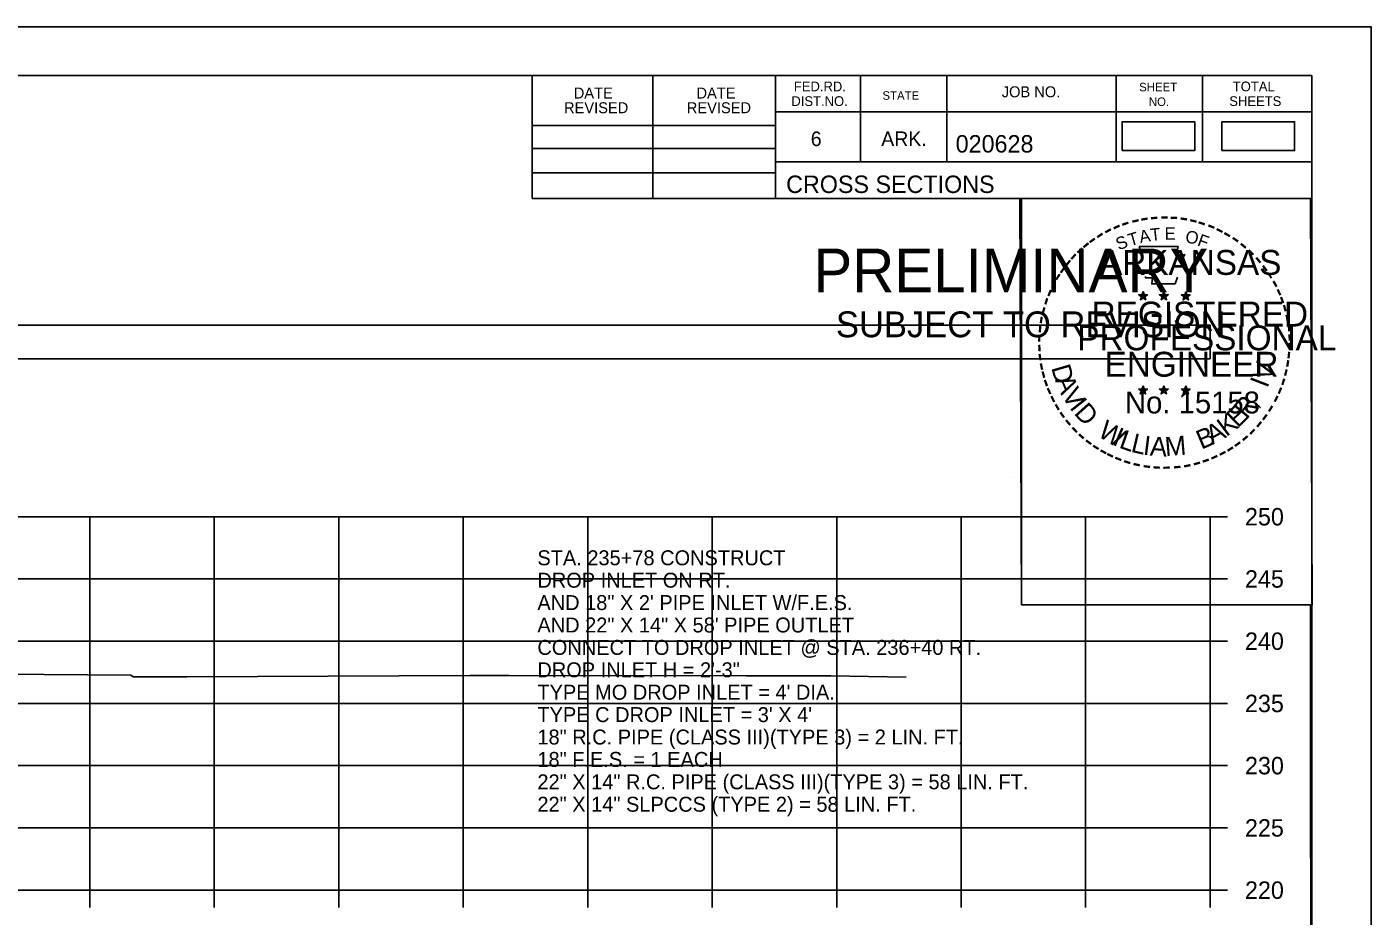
# Model space of a CAD drawing. Extents: x 1369627 to 1374022, y 380035 to 398173.
# Drawn here: x 1372153.5 to 1372261.5, y 388500.9 to 388572.3 of the extents above; entities that cross this region are included whole.
import ezdxf

# ---------------------------------------------------------------- set-up
doc = ezdxf.new("R2010")
doc.units = 0
for name, color, linetype in [('Default', 7, 'Continuous'), ('R_Axis', 7, 'Continuous'), ('R_Axis Annot', 7, 'Continuous'), ('R_Border', 7, 'Continuous'), ('R_Border PE', 7, 'Continuous'), ('R_Border Prem', 7, 'Continuous'), ('R_Exist Surface', 7, 'Continuous'), ('R_Grid', 7, 'Continuous'), ('R_No Plot', 7, 'Continuous'), ('R_Water Annot', 7, 'Continuous')]:
    doc.layers.add(name, color=color, linetype=linetype)

msp = doc.modelspace()

# ---------------------------------------------------------------- linework, layer by layer
at = {"layer": 'Default'}
for points in [[(1372241.46, 388562.36), (1372247.3, 388562.36), (1372247.3, 388564.67), (1372241.46, 388564.67)], [(1372249.48, 388562.36), (1372255.32, 388562.36), (1372255.32, 388564.67), (1372249.48, 388564.67)], [(1371948.53, 388545.63), (1372248.53, 388545.63), (1372248.53, 388548.34), (1371948.53, 388548.34)]]:
    msp.add_lwpolyline(points, close=True, dxfattribs=at)
at = {"layer": 'R_Axis'}
for p, q in [((1372248.53, 388502.94), (1372248.53, 388532.94)), ((1372249.93, 388532.94), (1372248.53, 388532.94)), ((1372249.93, 388527.94), (1372248.53, 388527.94)), ((1372249.93, 388522.94), (1372248.53, 388522.94)), ((1372249.93, 388517.94), (1372248.53, 388517.94)), ((1372249.93, 388512.94), (1372248.53, 388512.94)), ((1372249.93, 388507.94), (1372248.53, 388507.94)), ((1371948.53, 388502.94), (1372248.53, 388502.94)), ((1372158.53, 388501.54), (1372158.53, 388502.94)), ((1372168.53, 388501.54), (1372168.53, 388502.94)), ((1372178.53, 388501.54), (1372178.53, 388502.94)), ((1372188.53, 388501.54), (1372188.53, 388502.94)), ((1372198.53, 388501.54), (1372198.53, 388502.94)), ((1372208.53, 388501.54), (1372208.53, 388502.94)), ((1372218.53, 388501.54), (1372218.53, 388502.94)), ((1372228.53, 388501.54), (1372228.53, 388502.94)), ((1372238.53, 388501.54), (1372238.53, 388502.94)), ((1372248.53, 388501.54), (1372248.53, 388502.94)), ((1372249.93, 388502.94), (1372248.53, 388502.94))]:
    msp.add_line(p, q, dxfattribs=at)
at = {"layer": 'R_Border'}
for p, q in [((1371940.53, 388568.4), (1372256.71, 388568.4)), ((1372194.07, 388558.52), (1372194.07, 388568.4)), ((1372203.75, 388558.52), (1372203.75, 388568.4)), ((1372213.61, 388568.4), (1372213.61, 388558.52)), ((1372220.45, 388568.4), (1372220.45, 388561.46)), ((1372227.39, 388568.4), (1372227.39, 388561.46)), ((1372240.97, 388568.4), (1372240.97, 388561.46)), ((1372247.91, 388568.4), (1372247.91, 388561.46)), ((1372256.71, 388362.94), (1372256.71, 388568.4)), ((1372256.71, 388565.46), (1372213.61, 388565.46)), ((1372256.71, 388565.48), (1372256.71, 388565.48)), ((1372194.07, 388564.38), (1372213.61, 388564.38)), ((1372194.07, 388562.52), (1372213.61, 388562.52)), ((1372256.71, 388561.46), (1372213.61, 388561.46)), ((1372216.57, 388561.46), (1372256.71, 388561.46)), ((1372194.07, 388560.58), (1372213.61, 388560.58)), ((1372256.71, 388558.52), (1372194.07, 388558.52))]:
    msp.add_line(p, q, dxfattribs=at)
at = {"layer": 'R_Border PE'}
for p, q in [((1372243.14, 388551.03), (1372243.1, 388550.78)), ((1372243.14, 388550.67), (1372243.14, 388551.03)), ((1372243.14, 388551.03), (1372243.19, 388550.78)), ((1372244.81, 388551.03), (1372244.77, 388550.78)), ((1372244.81, 388550.67), (1372244.81, 388551.03)), ((1372244.81, 388551.03), (1372244.86, 388550.78)), ((1372246.58, 388551.02), (1372246.54, 388550.77)), ((1372246.58, 388550.65), (1372246.58, 388551.02)), ((1372246.58, 388551.02), (1372246.63, 388550.77)), ((1372242.79, 388550.78), (1372243.14, 388550.67)), ((1372242.79, 388550.78), (1372243.05, 388550.73)), ((1372242.79, 388550.78), (1372243.03, 388550.65)), ((1372242.93, 388550.37), (1372243.14, 388550.67)), ((1372242.93, 388550.37), (1372243.05, 388550.61)), ((1372242.93, 388550.37), (1372243.14, 388550.59)), ((1372243.49, 388550.78), (1372243.14, 388550.67)), ((1372243.36, 388550.37), (1372243.14, 388550.67)), ((1372243.36, 388550.37), (1372243.14, 388550.58)), ((1372243.49, 388550.78), (1372243.2, 388550.73)), ((1372243.36, 388550.37), (1372243.22, 388550.66)), ((1372243.49, 388550.78), (1372243.29, 388550.67)), ((1372244.46, 388550.78), (1372244.81, 388550.67)), ((1372244.46, 388550.78), (1372244.72, 388550.73)), ((1372244.46, 388550.78), (1372244.7, 388550.65)), ((1372244.6, 388550.37), (1372244.81, 388550.67)), ((1372244.6, 388550.37), (1372244.72, 388550.61)), ((1372244.6, 388550.37), (1372244.81, 388550.59)), ((1372245.16, 388550.78), (1372244.81, 388550.67)), ((1372245.03, 388550.37), (1372244.81, 388550.67)), ((1372245.03, 388550.37), (1372244.81, 388550.58)), ((1372245.16, 388550.78), (1372244.87, 388550.73)), ((1372245.03, 388550.37), (1372244.89, 388550.66)), ((1372245.16, 388550.78), (1372244.96, 388550.67)), ((1372246.23, 388550.76), (1372246.58, 388550.65)), ((1372246.23, 388550.76), (1372246.48, 388550.72)), ((1372246.23, 388550.76), (1372246.47, 388550.64)), ((1372246.36, 388550.36), (1372246.58, 388550.65)), ((1372246.36, 388550.36), (1372246.49, 388550.6)), ((1372246.36, 388550.36), (1372246.58, 388550.57)), ((1372246.92, 388550.76), (1372246.58, 388550.65)), ((1372246.79, 388550.36), (1372246.58, 388550.65)), ((1372246.79, 388550.36), (1372246.58, 388550.57)), ((1372246.92, 388550.76), (1372246.64, 388550.72)), ((1372246.79, 388550.36), (1372246.65, 388550.65)), ((1372246.92, 388550.76), (1372246.72, 388550.66)), ((1372243.14, 388543.46), (1372243.1, 388543.21)), ((1372243.14, 388543.09), (1372243.14, 388543.46)), ((1372243.14, 388543.46), (1372243.19, 388543.21)), ((1372244.81, 388543.46), (1372244.77, 388543.21)), ((1372244.81, 388543.09), (1372244.81, 388543.46)), ((1372244.81, 388543.46), (1372244.86, 388543.21)), ((1372246.58, 388543.45), (1372246.53, 388543.2)), ((1372246.58, 388543.08), (1372246.58, 388543.45)), ((1372246.58, 388543.45), (1372246.62, 388543.2)), ((1372242.79, 388543.2), (1372243.14, 388543.09)), ((1372242.79, 388543.2), (1372243.04, 388543.16)), ((1372242.79, 388543.2), (1372243.03, 388543.08)), ((1372242.92, 388542.8), (1372243.14, 388543.09)), ((1372242.92, 388542.8), (1372243.05, 388543.04)), ((1372242.92, 388542.8), (1372243.14, 388543.01)), ((1372243.49, 388543.2), (1372243.14, 388543.09)), ((1372243.35, 388542.8), (1372243.14, 388543.09)), ((1372243.35, 388542.8), (1372243.14, 388543.01)), ((1372243.49, 388543.2), (1372243.2, 388543.15)), ((1372243.35, 388542.8), (1372243.22, 388543.09)), ((1372243.49, 388543.2), (1372243.28, 388543.1)), ((1372244.46, 388543.2), (1372244.81, 388543.09)), ((1372244.46, 388543.2), (1372244.71, 388543.16)), ((1372244.46, 388543.2), (1372244.7, 388543.08)), ((1372244.59, 388542.8), (1372244.81, 388543.09)), ((1372244.59, 388542.8), (1372244.72, 388543.04)), ((1372244.59, 388542.8), (1372244.81, 388543.01)), ((1372245.16, 388543.2), (1372244.81, 388543.09)), ((1372245.02, 388542.8), (1372244.81, 388543.09)), ((1372245.02, 388542.8), (1372244.81, 388543.01)), ((1372245.16, 388543.2), (1372244.87, 388543.15)), ((1372245.02, 388542.8), (1372244.88, 388543.09)), ((1372245.16, 388543.2), (1372244.95, 388543.1)), ((1372246.23, 388543.19), (1372246.58, 388543.08)), ((1372246.23, 388543.19), (1372246.48, 388543.15)), ((1372246.23, 388543.19), (1372246.46, 388543.07)), ((1372246.36, 388542.79), (1372246.58, 388543.08)), ((1372246.36, 388542.79), (1372246.49, 388543.03)), ((1372246.36, 388542.79), (1372246.57, 388543)), ((1372246.79, 388542.79), (1372246.57, 388543)), ((1372246.92, 388543.19), (1372246.58, 388543.08)), ((1372246.79, 388542.79), (1372246.58, 388543.08)), ((1372246.92, 388543.19), (1372246.64, 388543.14)), ((1372246.79, 388542.79), (1372246.65, 388543.08)), ((1372246.92, 388543.19), (1372246.72, 388543.09))]:
    msp.add_line(p, q, dxfattribs=at)
for points in [[(1372242.84, 388554.65), (1372243.1, 388553.83)], [(1372246.35, 388553.73), (1372246.49, 388554.02), (1372245.8, 388553.99), (1372245.95, 388554.65), (1372242.84, 388554.65)], [(1372243.33, 388552.23), (1372243.33, 388552.14), (1372243.89, 388552.13), (1372243.84, 388551.65), (1372245.71, 388551.65), (1372245.91, 388552.19)], [(1372243.14, 388551.03), (1372243.36, 388550.37), (1372242.79, 388550.78), (1372243.49, 388550.78), (1372242.93, 388550.37), (1372243.14, 388551.03)], [(1372244.81, 388551.03), (1372245.03, 388550.37), (1372244.46, 388550.78), (1372245.16, 388550.78), (1372244.6, 388550.37), (1372244.81, 388551.03)], [(1372246.58, 388551.02), (1372246.79, 388550.36), (1372246.23, 388550.76), (1372246.92, 388550.76), (1372246.36, 388550.36), (1372246.58, 388551.02)], [(1372243.14, 388543.46), (1372243.35, 388542.8), (1372242.79, 388543.2), (1372243.49, 388543.2), (1372242.92, 388542.8), (1372243.14, 388543.46)], [(1372244.81, 388543.46), (1372245.02, 388542.8), (1372244.46, 388543.2), (1372245.16, 388543.2), (1372244.59, 388542.8), (1372244.81, 388543.46)], [(1372246.58, 388543.45), (1372246.79, 388542.79), (1372246.23, 388543.19), (1372246.92, 388543.19), (1372246.36, 388542.79), (1372246.58, 388543.45)]]:
    msp.add_lwpolyline(points, dxfattribs=at)
for centre, radius in [((1372243.14, 388550.66), 0.172), ((1372243.14, 388550.66), 0.145), ((1372243.14, 388550.66), 0.116), ((1372243.14, 388550.66), 0.0991), ((1372243.14, 388550.66), 0.0747), ((1372243.14, 388550.66), 0.0495), ((1372243.14, 388550.66), 0.0296), ((1372244.81, 388550.66), 0.172), ((1372244.81, 388550.66), 0.145), ((1372244.81, 388550.66), 0.116), ((1372244.81, 388550.66), 0.0991), ((1372244.81, 388550.66), 0.0747), ((1372244.81, 388550.66), 0.0495), ((1372244.81, 388550.66), 0.0296), ((1372246.58, 388550.65), 0.172), ((1372246.58, 388550.65), 0.145), ((1372246.58, 388550.65), 0.116), ((1372246.58, 388550.65), 0.0991), ((1372246.58, 388550.65), 0.0747), ((1372246.58, 388550.65), 0.0495), ((1372246.58, 388550.65), 0.0296), ((1372243.14, 388543.09), 0.172), ((1372243.14, 388543.09), 0.145), ((1372243.14, 388543.09), 0.116), ((1372243.14, 388543.09), 0.0991), ((1372243.14, 388543.09), 0.0747), ((1372243.14, 388543.09), 0.0495), ((1372243.14, 388543.09), 0.0296), ((1372244.81, 388543.09), 0.172), ((1372244.81, 388543.09), 0.145), ((1372244.81, 388543.09), 0.116), ((1372244.81, 388543.09), 0.0991), ((1372244.81, 388543.09), 0.0747), ((1372244.81, 388543.09), 0.0495), ((1372244.81, 388543.09), 0.0296), ((1372246.57, 388543.08), 0.172), ((1372246.57, 388543.08), 0.145), ((1372246.57, 388543.08), 0.116), ((1372246.57, 388543.08), 0.0991), ((1372246.57, 388543.08), 0.0747), ((1372246.57, 388543.08), 0.0495), ((1372246.57, 388543.08), 0.0296)]:
    msp.add_circle(centre, radius, dxfattribs=at)
at = {"layer": 'R_Exist Surface'}
msp.add_lwpolyline([(1372147.84, 388520.31), (1372161.83, 388520.2), (1372162.03, 388520.08), (1372166.34, 388520.08), (1372177.67, 388520.14), (1372189.09, 388520.19), (1372192.22, 388520.19), (1372211.27, 388520.15), (1372218.05, 388520.15), (1372224.11, 388520.06)], dxfattribs=at)
at = {"layer": 'R_Grid'}
for p, q in [((1371948.53, 388532.94), (1372248.53, 388532.94)), ((1372158.53, 388502.94), (1372158.53, 388532.94)), ((1372168.53, 388502.94), (1372168.53, 388532.94)), ((1372178.53, 388502.94), (1372178.53, 388532.94)), ((1372188.53, 388502.94), (1372188.53, 388532.94)), ((1372198.53, 388502.94), (1372198.53, 388532.94)), ((1372208.53, 388502.94), (1372208.53, 388532.94)), ((1372218.53, 388502.94), (1372218.53, 388532.94)), ((1372228.53, 388502.94), (1372228.53, 388532.94)), ((1372238.53, 388502.94), (1372238.53, 388532.94)), ((1372248.53, 388502.94), (1372248.53, 388532.94)), ((1371948.53, 388527.94), (1372248.53, 388527.94)), ((1371948.53, 388522.94), (1372248.53, 388522.94)), ((1371948.53, 388517.94), (1372248.53, 388517.94)), ((1371948.53, 388512.94), (1372248.53, 388512.94)), ((1371948.53, 388507.94), (1372248.53, 388507.94)), ((1371948.53, 388502.94), (1372248.53, 388502.94))]:
    msp.add_line(p, q, dxfattribs=at)
at = {"layer": 'R_No Plot'}
for p, q in [((1371928.13, 388572.3), (1372261.46, 388572.3)), ((1372232.74, 388536.07), (1372232.74, 388536.07))]:
    msp.add_line(p, q, dxfattribs=at)
for points in [[(1371928.12, 388572.3), (1372261.46, 388572.3), (1372261.46, 388358.96), (1371928.12, 388358.96)], [(1372174.45, 388568.4), (1372194.07, 388568.4), (1372194.07, 388558.52), (1372210.18, 388558.52), (1372233.38, 388558.52), (1372233.38, 388525.85), (1372256.59, 388525.85), (1372256.71, 388362.94), (1371940.53, 388362.94), (1371940.53, 388568.4)], [(1372233.24, 388558.52), (1372256.59, 388558.52), (1372256.73, 388525.85), (1372233.38, 388525.85)]]:
    msp.add_lwpolyline(points, close=True, dxfattribs=at)

# ---------------------------------------------------------------- texts
at = {"layer": 'R_Axis Annot'}
for s, p in [('250', (1372251.33, 388532.24)), ('245', (1372251.33, 388527.24)), ('240', (1372251.33, 388522.24)), ('235', (1372251.33, 388517.24)), ('230', (1372251.33, 388512.24)), ('225', (1372251.33, 388507.24)), ('220', (1372251.33, 388502.24))]:
    msp.add_text(s, height=1.4, dxfattribs=at).set_placement(p)
at = {"layer": 'R_Border'}
for s, height, p in [('DATE', 0.879, (1372197.41, 388566.54)), ('DATE', 0.879, (1372207.27, 388566.54)), ('FED.RD.', 0.782, (1372215.09, 388567.12)), ('JOB NO.', 0.879, (1372231.79, 388566.64)), ('SHEET', 0.684, (1372242.83, 388567.12)), ('TOTAL', 0.782, (1372250.35, 388567.12)), ('REVISED', 0.879, (1372196.63, 388565.36)), ('REVISED', 0.879, (1372206.49, 388565.36)), ('DIST.NO.', 0.782, (1372214.89, 388565.94)), ('STATE', 0.684, (1372222.21, 388566.44)), ('NO.', 0.684, (1372243.61, 388565.94)), ('SHEETS', 0.782, (1372250.07, 388565.94)), ('6', 1.17, (1372216.45, 388562.72)), ('ARK.', 1.172, (1372222.11, 388562.72)), ('020628', 1.4, (1372228.09, 388562.2)), ('CROSS SECTIONS', 1.4, (1372214.47, 388558.95))]:
    msp.add_text(s, height=height, rotation=360, dxfattribs=at).set_placement(p)
at = {"layer": 'R_Border PE'}
for s, height, rotation, p in [('-', 1.6, 24.3072, (1372240.95, 388555.51)), ('-', 1.6, 19.1761, (1372241.58, 388555.78)), ('-', 1.6, 13.6301, (1372242.33, 388556.02)), ('-', 1.6, 10.2193, (1372243.01, 388556.18)), ('-', 1.6, 5.8968, (1372243.74, 388556.29)), ('-', 1.6, 0.1862, (1372244.51, 388556.37)), ('-', 1.6, 357.743, (1372245.24, 388556.35)), ('-', 1.6, 352.1617, (1372245.98, 388556.3)), ('-', 1.6, 347.2049, (1372246.7, 388556.18)), ('-', 1.6, 342.3362, (1372247.33, 388556.03)), ('-', 1.6, 337.8551, (1372248.07, 388555.81)), ('-', 1.6, 36.2317, (1372239.14, 388554.43)), ('-', 1.6, 34.0636, (1372239.72, 388554.83)), ('-', 1.6, 28.7918, (1372240.32, 388555.2)), ('S', 1, 21.594, (1372241.19, 388554.33)), ('T', 1, 16.4036, (1372242.1, 388554.66)), ('A', 1, 11.2132, (1372242.93, 388554.91)), ('T', 1, 6.0228, (1372243.78, 388555.08)), ('E', 1, 0.8323, (1372244.88, 388555.19)), ('O', 1, 350.4515, (1372246.49, 388554.98)), ('F', 1, 340.0707, (1372247.44, 388554.75)), ('-', 1.6, 334.1211, (1372248.7, 388555.53)), ('-', 1.6, 329.6409, (1372249.28, 388555.25)), ('-', 1.6, 325.8627, (1372249.92, 388554.89)), ('-', 1.6, 42.9622, (1372238.23, 388553.64)), ('-', 1.6, 38.9507, (1372238.67, 388554.05)), ('ARKANSAS', 2, 360, (1372239.69, 388552.37)), ('-', 1.6, 320.5297, (1372250.53, 388554.46)), ('-', 1.6, 315.5786, (1372251.13, 388553.98)), ('-', 1.6, 50.6142, (1372237.38, 388552.67)), ('-', 1.6, 48.423, (1372237.78, 388553.16)), ('-', 1.6, 309.8797, (1372251.7, 388553.43)), ('-', 1.6, 306.6522, (1372252.22, 388552.82)), ('-', 1.6, 58.0706, (1372236.64, 388551.58)), ('-', 1.6, 54.2325, (1372236.97, 388552.1)), ('-', 1.4, 303.6753, (1372252.71, 388552.26)), ('-', 1.6, 67.7743, (1372236.07, 388550.35)), ('-', 1.6, 62.8713, (1372236.33, 388550.96)), ('-', 1.6, 299.6684, (1372253.03, 388551.65)), ('-', 1.6, 294.6628, (1372253.35, 388551.04)), ('-', 1.6, 72.3945, (1372235.85, 388549.72)), ('REGISTERED', 2, 360, (1372239.01, 388548.22)), ('-', 1.6, 290.5728, (1372253.61, 388550.46)), ('-', 1.6, 285.1233, (1372253.84, 388549.88)), ('-', 1.6, 81.2013, (1372235.52, 388548.3)), ('-', 1.6, 75.461, (1372235.66, 388549.01)), ('-', 1.6, 280.5493, (1372254.04, 388549.14)), ('-', 1.6, 85.1863, (1372235.45, 388547.6)), ('PROFESSIONAL', 2, 360, (1372237.86, 388546.31)), ('-', 1.6, 276.5962, (1372254.21, 388548.37)), ('-', 1.6, 94.1959, (1372235.46, 388546.18)), ('-', 1.6, 89.0622, (1372235.42, 388546.9)), ('-', 1.6, 274.3301, (1372254.27, 388547.65)), ('-', 1.6, 269.9407, (1372254.3, 388547.02)), ('-', 1.6, 98.9479, (1372235.53, 388545.51)), ('ENGINEER', 2, 360, (1372240.05, 388544.19)), ('-', 1.6, 263.5172, (1372254.28, 388546.35)), ('-', 1.6, 101.7149, (1372235.66, 388544.78)), ('-', 1.6, 105.4578, (1372235.83, 388544.18)), ('D', 1.54, 286.2848, (1372235.75, 388544.92)), ('V', 1.54, 72.6573, (1372253.35, 388543.76)), ('-', 1.6, 255.7626, (1372254.1, 388545.02)), ('-', 1.6, 260.9953, (1372254.21, 388545.7)), ('-', 1.6, 109.0874, (1372236.04, 388543.55)), ('A', 1.54, 292.7835, (1372236.05, 388543.91)), ('V', 1.54, 300.7936, (1372236.56, 388542.73)), ('I', 1.54, 69.0301, (1372253.12, 388543.22)), ('-', 1.6, 252.8681, (1372253.92, 388544.3)), ('-', 1.6, 114.0643, (1372236.3, 388542.96)), ('-', 1.6, 115.7289, (1372236.6, 388542.34)), ('I', 1.54, 308.3502, (1372237.19, 388541.7)), ('No. 15158', 1.757, 360, (1372241.69, 388541.24)), ('R', 1.54, 50.3651, (1372251.47, 388540.73)), ('-', 1.6, 244.6197, (1372253.43, 388543)), ('-', 1.6, 247.8887, (1372253.7, 388543.63)), ('-', 1.6, 120.4471, (1372236.96, 388541.75)), ('-', 1.6, 125.8934, (1372237.36, 388541.19)), ('D', 1.54, 311.9774, (1372237.54, 388541.23)), ('K', 1.54, 36.9143, (1372249.83, 388539.33)), ('E', 1.54, 44.0175, (1372250.74, 388540.02)), (',', 1.54, 57.4684, (1372252.2, 388541.61)), ('-', 1.6, 239.0712, (1372253.04, 388542.24)), ('-', 1.6, 130.7181, (1372237.82, 388540.64)), ('W', 1.54, 328.0731, (1372239.42, 388539.47)), ('B', 1.54, 22.8589, (1372247.82, 388538.32)), ('A', 1.54, 28.9042, (1372248.71, 388538.69)), ('-', 1.6, 231.2538, (1372252.21, 388541.03)), ('-', 1.6, 233.8452, (1372252.64, 388541.59)), ('-', 1.6, 134.2238, (1372238.34, 388540.09)), ('-', 1.6, 138.9338, (1372238.86, 388539.63)), ('-', 1.6, 144.6463, (1372239.42, 388539.22)), ('I', 1.54, 336.6877, (1372240.61, 388538.76)), ('L', 1.54, 340.3149, (1372241.14, 388538.51)), ('L', 1.54, 346.6625, (1372242.1, 388538.17)), ('I', 1.54, 353.0101, (1372243.09, 388537.93)), ('A', 1.54, 356.6373, (1372243.66, 388537.85)), ('M', 1.54, 4.6473, (1372244.95, 388537.79)), ('-', 1.6, 221.0851, (1372251.21, 388539.95)), ('-', 1.6, 225.7653, (1372251.73, 388540.46)), ('-', 1.6, 148.0898, (1372239.98, 388538.85)), ('-', 1.6, 151.5704, (1372240.56, 388538.53)), ('-', 1.6, 154.6002, (1372241.08, 388538.28)), ('-', 1.6, 207.3568, (1372249.57, 388538.75)), ('-', 1.6, 212.2491, (1372250.12, 388539.09)), ('-', 1.6, 215.7363, (1372250.66, 388539.48)), ('-', 1.6, 158.5612, (1372241.71, 388538.03)), ('-', 1.6, 162.7983, (1372242.39, 388537.81)), ('-', 1.6, 167.5555, (1372243.11, 388537.65)), ('-', 1.6, 173.1155, (1372243.88, 388537.54)), ('-', 1.6, 176.5183, (1372244.63, 388537.49)), ('AAMU', 0.00002, 360, (1372244.74, 388537.78)), ('-', 1.6, 181.5918, (1372245.37, 388537.51)), ('-', 1.6, 185.8167, (1372246.18, 388537.58)), ('-', 1.6, 191.2858, (1372246.92, 388537.71)), ('-', 1.6, 195.4743, (1372247.65, 388537.91)), ('-', 1.6, 199.4643, (1372248.31, 388538.15)), ('-', 1.6, 204.2516, (1372248.94, 388538.43))]:
    msp.add_text(s, height=height, rotation=rotation, dxfattribs=at).set_placement(p)
at = {"layer": 'R_Border Prem'}
for s, height, p in [('PRELIMINARY', 3.5, (1372216.66, 388550.98)), ('DWB', 0.01, (1372217.41, 388552.83)), ('SUBJECT TO REVISION', 2.0751, (1372218.47, 388547.36))]:
    msp.add_text(s, height=height, rotation=360, dxfattribs=at).set_placement(p)
at = {"layer": 'R_Water Annot'}
for s, p in [('STA. 235+78 CONSTRUCT', (1372194.49, 388529.04)), ('DROP INLET ON RT.', (1372194.49, 388527.24)), ('AND 18" X 2\' PIPE INLET W/F.E.S.', (1372194.49, 388525.44)), ('AND 22" X 14" X 58\' PIPE OUTLET', (1372194.49, 388523.64)), ('CONNECT TO DROP INLET @ STA. 236+40 RT.', (1372194.49, 388521.84)), ('DROP INLET H = 2\'-3"', (1372194.49, 388520.04)), ("TYPE MO DROP INLET = 4' DIA.", (1372194.49, 388518.24)), ("TYPE C DROP INLET = 3' X 4'", (1372194.49, 388516.44)), ('18" R.C. PIPE (CLASS III)(TYPE 3) = 2 LIN. FT.', (1372194.49, 388514.64)), ('18" F.E.S. = 1 EACH', (1372194.49, 388512.84)), ('22" X 14" R.C. PIPE (CLASS III)(TYPE 3) = 58 LIN. FT.', (1372194.49, 388511.04)), ('22" X 14" SLPCCS (TYPE 2) = 58 LIN. FT.', (1372194.49, 388509.24))]:
    msp.add_text(s, height=1.2, dxfattribs=at).set_placement(p)

doc.saveas('drawing.dxf')
